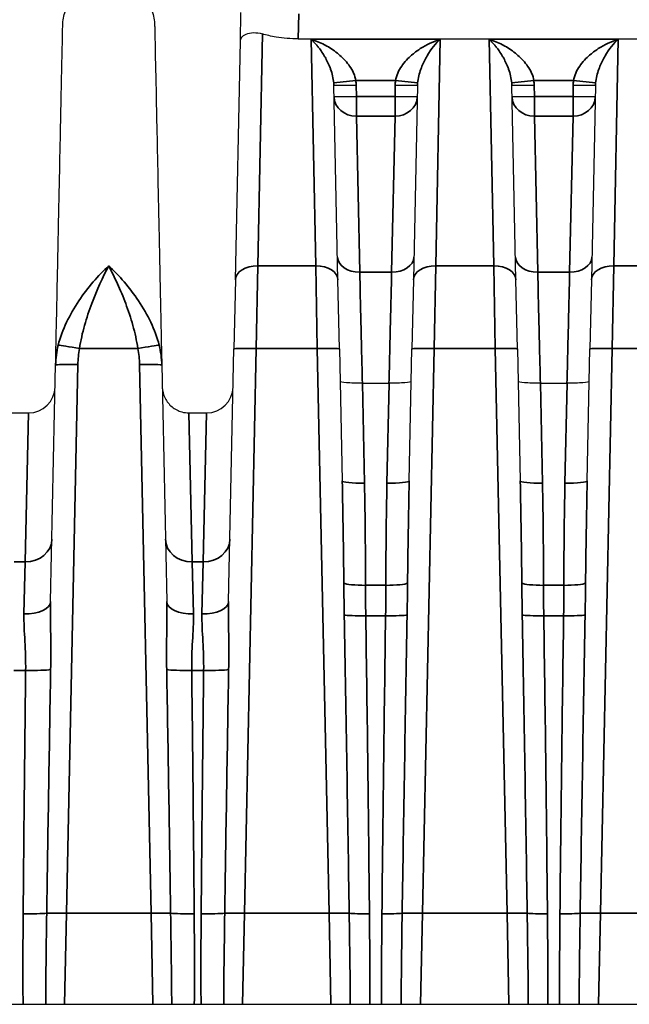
# Model space of a CAD drawing. Header units: millimetres. Extents: x 399 to 6233, y -1870 to 1602.
# Tile 583 of 656: x 5420 to 5434, y 225 to 247. Entities that reach past the tile are written whole.
import ezdxf

# ---------------------------------------------------------------- set-up
doc = ezdxf.new("R2010")
doc.units = ezdxf.units.MM
doc.layers.add('可見 (ISO)', color=7, linetype='Continuous', lineweight=25)
doc.layers.add('窄部可見 (ISO)', color=7, linetype='Continuous', lineweight=35)

msp = doc.modelspace()

# ---------------------------------------------------------------- linework, layer by layer
at = {"layer": '可見 (ISO)'}
for p, q in [((5425.021, 246.635), (5425.034, 247.276)), ((5424.909, 241.271), (5425.021, 246.635)), ((5426.322, 246.688), (5437.8, 246.688)), ((5426.964, 246.198), (5426.964, 246.198)), ((5427.378, 246.198), (5427.378, 246.198)), ((5428.744, 246.198), (5428.744, 246.198)), ((5429.158, 246.198), (5429.158, 246.198)), ((5430.964, 246.198), (5430.964, 246.198)), ((5431.378, 246.198), (5431.378, 246.198)), ((5432.744, 246.198), (5432.744, 246.198)), ((5433.158, 246.198), (5433.158, 246.198)), ((5427.214, 241.271), (5427.122, 245.637)), ((5429, 245.637), (5428.909, 241.271)), ((5431.214, 241.271), (5431.122, 245.637)), ((5433, 245.637), (5432.909, 241.271)), ((5424.909, 241.271), (5424.876, 239.723)), ((5427.246, 239.723), (5427.214, 241.271)), ((5428.909, 241.271), (5428.876, 239.723)), ((5431.246, 239.723), (5431.214, 241.271)), ((5432.909, 241.271), (5432.876, 239.723)), ((5424.757, 234.044), (5424.876, 239.723)), ((5427.246, 239.723), (5427.308, 236.758)), ((5428.814, 236.758), (5428.876, 239.723)), ((5431.246, 239.723), (5431.308, 236.758)), ((5432.814, 236.758), (5432.876, 239.723)), ((5420.757, 234.044), (5420.869, 239.361)), ((5423.254, 239.361), (5423.365, 234.044)), ((5427.762, 238.956), (5427.761, 238.956)), ((5427.762, 238.956), (5428.36, 238.956)), ((5428.361, 238.956), (5428.36, 238.956)), ((5431.762, 238.956), (5431.761, 238.956)), ((5431.762, 238.956), (5432.36, 238.956)), ((5432.361, 238.956), (5432.36, 238.956)), ((5419.864, 238.285), (5420.259, 238.285)), ((5423.864, 238.285), (5424.259, 238.285)), ((5355.561, 224.998), (5460.061, 224.998))]:
    msp.add_line(p, q, dxfattribs=at)
for centre in [(5420.259, 238.885), (5424.259, 238.885)]:
    msp.add_arc(centre, 0.6, 270, 358.8, dxfattribs=at)
for points, knots in [([(5421.028, 246.987), (5421.031, 247.098), (5421.051, 247.21), (5421.127, 247.42), (5421.183, 247.52), (5421.322, 247.696), (5421.407, 247.773), (5421.595, 247.894), (5421.701, 247.94), (5421.918, 247.994), (5422.032, 248.004), (5422.255, 247.986), (5422.367, 247.958), (5422.573, 247.87), (5422.669, 247.808), (5422.836, 247.658), (5422.907, 247.568), (5423.017, 247.373), (5423.056, 247.265), (5423.087, 247.1), (5423.093, 247.043), (5423.094, 246.987)], [0, 0, 0, 0, 0.033317, 0.033317, 0.0669022, 0.0669022, 0.1004777, 0.1004777, 0.1340535, 0.1340535, 0.1676293, 0.1676293, 0.2012051, 0.2012051, 0.2347809, 0.2347809, 0.2683567, 0.2683567, 0.3019325, 0.3019325, 0.3188115, 0.3188115, 0.3188115, 0.3188115]), ([(5420.869, 239.361), (5420.879, 239.877), (5420.89, 240.374), (5420.9, 240.838), (5420.901, 240.914), (5420.903, 240.99), (5420.904, 241.065), (5420.916, 241.601), (5420.926, 242.105), (5420.936, 242.573), (5420.946, 243.041), (5420.955, 243.475), (5420.963, 243.875), (5420.972, 244.274), (5420.979, 244.642), (5420.986, 244.971), (5420.989, 245.111), (5420.992, 245.243), (5420.994, 245.368), (5420.998, 245.539), (5421.001, 245.696), (5421.004, 245.84), (5421.01, 246.091), (5421.014, 246.302), (5421.018, 246.473), (5421.025, 246.816), (5421.028, 246.987), (5421.028, 246.987)], [0.0267397, 0.0267397, 0.0267397, 0.0267397, 0.0775919, 0.0775919, 0.0775919, 0.0858976, 0.0858976, 0.0858976, 0.1450554, 0.1450554, 0.1450554, 0.2042133, 0.2042133, 0.2042133, 0.2633711, 0.2633711, 0.2633711, 0.2884173, 0.2884173, 0.2884173, 0.322529, 0.322529, 0.322529, 0.3816868, 0.3816868, 0.3816868, 0.5, 0.5, 0.5, 0.5]), ([(5423.094, 246.987), (5423.094, 246.987), (5423.097, 246.816), (5423.105, 246.473), (5423.11, 246.204), (5423.118, 245.834), (5423.128, 245.368), (5423.13, 245.243), (5423.133, 245.111), (5423.136, 244.971), (5423.143, 244.642), (5423.151, 244.275), (5423.159, 243.875), (5423.167, 243.475), (5423.176, 243.041), (5423.186, 242.573), (5423.196, 242.105), (5423.207, 241.601), (5423.218, 241.065), (5423.219, 240.99), (5423.221, 240.914), (5423.223, 240.838), (5423.232, 240.374), (5423.243, 239.877), (5423.254, 239.361)], [0.5000079, 0.5000079, 0.5000079, 0.5000079, 0.6183182, 0.6183182, 0.6183182, 0.7115983, 0.7115983, 0.7115983, 0.7366339, 0.7366339, 0.7366339, 0.7957918, 0.7957918, 0.7957918, 0.8549496, 0.8549496, 0.8549496, 0.9141075, 0.9141075, 0.9141075, 0.9224155, 0.9224155, 0.9224155, 0.9732653, 0.9732653, 0.9732653, 0.9732653]), ([(5425.021, 246.635), (5425.021, 246.636), (5425.021, 246.636), (5425.022, 246.667), (5425.033, 246.697), (5425.075, 246.751), (5425.107, 246.775), (5425.195, 246.814), (5425.253, 246.826), (5425.38, 246.827), (5425.445, 246.819), (5425.515, 246.798)], [-0.000535, -0.000535, -0.000535, -0.000535, 0, 0, 0.0290077, 0.0290077, 0.0592099, 0.0592099, 0.0917988, 0.0917988, 0.1194024, 0.1194024, 0.1194024, 0.1194024]), ([(5426.322, 246.688), (5426.157, 246.688), (5425.982, 246.702), (5425.71, 246.746), (5425.606, 246.77), (5425.515, 246.798)], [-0.40134633, -0.40134633, -0.40134633, -0.40134633, -0.35174447, -0.35174447, -0.3169552, -0.3169552, -0.3169552, -0.3169552]), ([(5427.761, 238.956), (5427.629, 238.953), (5427.5, 238.955), (5427.408, 238.96), (5427.316, 238.966), (5427.262, 238.976), (5427.261, 238.987)], [0, 0, 0, 0, 0.0003900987, 0.0003900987, 0.0003900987, 0.0007801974, 0.0007801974, 0.0007801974, 0.0007801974]), ([(5428.861, 238.987), (5428.861, 238.976), (5428.806, 238.966), (5428.714, 238.96), (5428.622, 238.955), (5428.493, 238.953), (5428.361, 238.956)], [-0.0000151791, -0.0000151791, -0.0000151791, -0.0000151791, 0.0003786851, 0.0003786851, 0.0003786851, 0.0007725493, 0.0007725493, 0.0007725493, 0.0007725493]), ([(5431.761, 238.956), (5431.629, 238.953), (5431.5, 238.955), (5431.408, 238.96), (5431.316, 238.966), (5431.262, 238.976), (5431.261, 238.987)], [0, 0, 0, 0, 0.0003900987, 0.0003900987, 0.0003900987, 0.0007801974, 0.0007801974, 0.0007801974, 0.0007801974]), ([(5432.861, 238.987), (5432.861, 238.976), (5432.806, 238.966), (5432.714, 238.96), (5432.622, 238.955), (5432.493, 238.953), (5432.361, 238.956)], [-0.0000151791, -0.0000151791, -0.0000151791, -0.0000151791, 0.0003786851, 0.0003786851, 0.0003786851, 0.0007725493, 0.0007725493, 0.0007725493, 0.0007725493]), ([(5423.264, 238.873), (5423.264, 238.85), (5423.266, 238.826), (5423.272, 238.781), (5423.277, 238.759), (5423.293, 238.694), (5423.309, 238.653), (5423.347, 238.577), (5423.37, 238.541), (5423.423, 238.476), (5423.452, 238.446), (5423.517, 238.393), (5423.553, 238.37), (5423.628, 238.332), (5423.667, 238.317), (5423.758, 238.292), (5423.811, 238.285), (5423.864, 238.285)], [0, 0, 0, 0, 0.00692113, 0.00692113, 0.01375081, 0.01375081, 0.02679823, 0.02679823, 0.0393646, 0.0393646, 0.05193098, 0.05193098, 0.06449736, 0.06449736, 0.07706374, 0.07706374, 0.09281981, 0.09281981, 0.09281981, 0.09281981])]:
    msp.add_open_spline(points, degree=3, knots=knots, dxfattribs=at)
at = {"layer": '窄部可見 (ISO)'}
for p, q in [((5426.334, 247.248), (5426.322, 246.688)), ((5425.515, 246.798), (5425.409, 241.588)), ((5426.61, 246.678), (5429.512, 246.678)), ((5426.714, 241.588), (5426.61, 246.678)), ((5429.512, 246.678), (5429.409, 241.588)), ((5430.714, 241.588), (5430.61, 246.678)), ((5430.61, 246.678), (5433.512, 246.678)), ((5433.512, 246.678), (5433.409, 241.588)), ((5427.119, 245.698), (5427.616, 245.749)), ((5428.507, 245.749), (5427.616, 245.749)), ((5429.003, 245.698), (5428.507, 245.749)), ((5431.119, 245.698), (5431.616, 245.749)), ((5432.507, 245.749), (5431.616, 245.749)), ((5433.003, 245.698), (5432.507, 245.749)), ((5427.122, 245.637), (5427.622, 245.647)), ((5427.622, 245.647), (5427.627, 245.395)), ((5428.495, 245.395), (5428.5, 245.647)), ((5429, 245.637), (5428.5, 245.647)), ((5431.122, 245.637), (5431.622, 245.647)), ((5431.622, 245.647), (5431.627, 245.395)), ((5432.495, 245.395), (5432.5, 245.647)), ((5433, 245.637), (5432.5, 245.647)), ((5427.127, 245.385), (5427.627, 245.395)), ((5427.627, 245.395), (5428.495, 245.395)), ((5427.627, 244.949), (5427.627, 245.395)), ((5428.995, 245.385), (5428.495, 245.395)), ((5428.495, 244.949), (5428.495, 245.395)), ((5431.127, 245.385), (5431.627, 245.395)), ((5431.627, 245.395), (5432.495, 245.395)), ((5431.627, 244.949), (5431.627, 245.395)), ((5432.995, 245.385), (5432.495, 245.395)), ((5432.495, 244.949), (5432.495, 245.395)), ((5428.495, 244.949), (5427.627, 244.949)), ((5427.703, 241.446), (5427.627, 244.949)), ((5428.495, 244.949), (5428.419, 241.446)), ((5432.495, 244.949), (5431.627, 244.949)), ((5431.703, 241.446), (5431.627, 244.949)), ((5432.495, 244.949), (5432.419, 241.446)), ((5425.376, 239.73), (5425.409, 241.588)), ((5425.409, 241.588), (5426.714, 241.588)), ((5426.714, 241.588), (5426.746, 239.73)), ((5429.376, 239.73), (5429.409, 241.588)), ((5429.409, 241.588), (5430.714, 241.588)), ((5430.714, 241.588), (5430.746, 239.73)), ((5433.376, 239.73), (5433.409, 241.588)), ((5433.409, 241.588), (5434.714, 241.588)), ((5427.703, 241.446), (5428.419, 241.446)), ((5431.703, 241.446), (5432.419, 241.446)), ((5422.718, 239.73), (5421.405, 239.73)), ((5425.376, 239.73), (5425.11, 227.045)), ((5426.746, 239.73), (5425.376, 239.73)), ((5427.012, 227.045), (5426.746, 239.73)), ((5429.376, 239.73), (5429.11, 227.045)), ((5430.746, 239.73), (5429.376, 239.73)), ((5431.012, 227.045), (5430.746, 239.73)), ((5433.376, 239.73), (5433.11, 227.045)), ((5434.746, 239.73), (5433.376, 239.73)), ((5421.369, 239.368), (5421.11, 227.045)), ((5423.012, 227.045), (5422.754, 239.368)), ((5427.761, 238.956), (5427.808, 236.705)), ((5428.314, 236.705), (5428.361, 238.956)), ((5431.761, 238.956), (5431.808, 236.705)), ((5432.314, 236.705), (5432.361, 238.956)), ((5420.259, 238.285), (5420.187, 234.937)), ((5423.864, 238.285), (5423.935, 234.937)), ((5424.259, 238.285), (5424.187, 234.937)), ((5419.935, 234.937), (5420.187, 234.937)), ((5420.187, 234.937), (5420.157, 233.768)), ((5423.935, 234.937), (5424.187, 234.937)), ((5423.965, 233.768), (5423.935, 234.937)), ((5424.187, 234.937), (5424.157, 233.768)), ((5427.833, 234.411), (5428.289, 234.411)), ((5431.833, 234.411), (5432.289, 234.411)), ((5428.284, 233.727), (5427.838, 233.727)), ((5432.284, 233.727), (5431.838, 233.727)), ((5420.195, 232.5), (5419.927, 232.5)), ((5424.195, 232.5), (5423.927, 232.5)), ((5421.068, 224.998), (5421.11, 227.045)), ((5421.11, 227.045), (5423.012, 227.045)), ((5423.012, 227.045), (5423.054, 224.998)), ((5425.068, 224.998), (5425.11, 227.045)), ((5425.11, 227.045), (5427.012, 227.045)), ((5427.012, 227.045), (5427.054, 224.998)), ((5429.068, 224.998), (5429.11, 227.045)), ((5429.11, 227.045), (5431.012, 227.045)), ((5431.012, 227.045), (5431.054, 224.998)), ((5433.068, 224.998), (5433.11, 227.045)), ((5433.11, 227.045), (5435.012, 227.045))]:
    msp.add_line(p, q, dxfattribs=at)
for centre, start, end in [((5426.38, 245.621), 1.1986, 5.8847), ((5429.742, 245.621), 174.1153, 178.8014), ((5430.38, 245.621), 1.1986, 5.8847), ((5433.742, 245.621), 174.1153, 178.8014)]:
    msp.add_arc(centre, 1.242, start, end, dxfattribs=at)
for centre, major_axis, ratio, start_param, end_param in [((5426.622, 245.6), (-0.032, -0.669), 0.746873, 1.66197, 1.753004), ((5429.501, 245.6), (0.032, -0.669), 0.746873, 4.530181, 4.621215), ((5430.622, 245.6), (-0.032, -0.669), 0.746873, 1.66197, 1.753004), ((5433.501, 245.6), (0.032, -0.669), 0.746873, 4.530181, 4.621215), ((5427.627, 245.395), (-0.5, -0.01), 0.893584, 0, 1.552081), ((5428.495, 245.395), (0.5, -0.01), 0.893584, 4.731105, 6.283185), ((5431.627, 245.395), (-0.5, -0.01), 0.893584, 0, 1.552081), ((5432.495, 245.395), (0.5, -0.01), 0.893584, 4.731105, 6.283185), ((5427.703, 241.792), (-0.5, -0.01), 0.69138, 0, 1.556315), ((5428.419, 241.792), (0.5, -0.01), 0.69138, 4.72687, 6.283185), ((5431.703, 241.792), (-0.5, -0.01), 0.69138, 0, 1.556315), ((5432.419, 241.792), (0.5, -0.01), 0.69138, 4.72687, 6.283185), ((5425.409, 241.261), (-0.5, 0.01), 0.653986, 4.726087, 6.283185), ((5426.714, 241.261), (0.5, 0.01), 0.653986, 0, 1.557098), ((5429.409, 241.261), (-0.5, 0.01), 0.653986, 4.726087, 6.283185), ((5430.714, 241.261), (0.5, 0.01), 0.653986, 0, 1.557098), ((5433.409, 241.261), (-0.5, 0.01), 0.653986, 4.726087, 6.283185), ((5421.405, 239.713), (-0.492, 0.09), 0.034327, 4.718689, 6.047495), ((5422.718, 239.713), (0.492, 0.09), 0.034327, 0.235691, 1.564496), ((5425.376, 239.713), (-0.5, 0.01), 0.034892, 4.71312, 6.283185), ((5426.746, 239.713), (0.5, 0.01), 0.034892, 0, 1.570065), ((5429.376, 239.713), (-0.5, 0.01), 0.034892, 4.71312, 6.283185), ((5430.746, 239.713), (0.5, 0.01), 0.034892, 0, 1.570065), ((5433.376, 239.713), (-0.5, 0.01), 0.034892, 4.71312, 6.283185), ((5426.808, 236.776), (0.227, -10.755), 0.04648, 1.352748, 1.568114), ((5427.808, 236.769), (-0.5, -0.01), 0.127043, 0, 1.568135), ((5427.315, 236.133), (-0.122, 7.61), 0.06621, 4.483034, 4.786589), ((5428.808, 236.133), (0.122, 7.61), 0.06621, 1.496596, 1.800152), ((5428.314, 236.769), (0.5, -0.01), 0.127043, 4.71505, 6.283185), ((5429.315, 236.776), (-0.227, -10.755), 0.04648, 4.715072, 4.930437), ((5430.808, 236.776), (0.227, -10.755), 0.04648, 1.352748, 1.568114), ((5431.808, 236.769), (-0.5, -0.01), 0.127043, 0, 1.568135), ((5431.315, 236.133), (-0.122, 7.61), 0.06621, 4.483034, 4.786589), ((5432.808, 236.133), (0.122, 7.61), 0.06621, 1.496596, 1.800152), ((5432.314, 236.769), (0.5, -0.01), 0.127043, 4.71505, 6.283185), ((5433.315, 236.776), (-0.227, -10.755), 0.04648, 4.715072, 4.930437), ((5420.187, 235.46), (0.6, -0.013), 0.871195, 4.730636, 6.283185), ((5423.935, 235.46), (-0.6, -0.013), 0.871195, 0, 1.552549), ((5424.187, 235.46), (0.6, -0.013), 0.871195, 4.730636, 6.283185), ((5427.833, 234.474), (-0.5, 0), 0.127071, 0.217019, 1.570724), ((5428.289, 234.474), (0.5, 0), 0.127071, 4.712461, 6.066166), ((5431.833, 234.474), (-0.5, 0), 0.127071, 0.217019, 1.570724), ((5432.289, 234.474), (0.5, 0), 0.127071, 4.712461, 6.066166), ((5420.157, 234.056), (0.6, -0.013), 0.481235, 4.722469, 6.283185), ((5423.965, 234.056), (-0.6, -0.013), 0.481235, 0, 1.560716), ((5424.157, 234.056), (0.6, -0.013), 0.481235, 4.722469, 6.283185), ((5426.646, 244.47), (0.877, -41.815), 0.011955, 1.140688, 1.311083), ((5427.838, 233.757), (-0.5, -0.007), 0.058752, 0.258778, 1.569937), ((5427.236, 237.708), (-0.504, 29.462), 0.018287, 4.341275, 4.576569), ((5428.886, 237.708), (0.504, 29.462), 0.018287, 1.706616, 1.94191), ((5428.284, 233.757), (0.5, -0.007), 0.058752, 4.713248, 6.024407), ((5429.476, 244.47), (-0.877, -41.815), 0.011955, 4.972102, 5.142498), ((5430.646, 244.47), (0.877, -41.815), 0.011955, 1.140688, 1.311083), ((5431.838, 233.757), (-0.5, -0.007), 0.058752, 0.258778, 1.569937), ((5431.236, 237.708), (-0.504, 29.462), 0.018287, 4.341275, 4.576569), ((5432.886, 237.708), (0.504, 29.462), 0.018287, 1.706616, 1.94191), ((5432.284, 233.757), (0.5, -0.007), 0.058752, 4.713248, 6.024407), ((5433.476, 244.47), (-0.877, -41.815), 0.011955, 4.972102, 5.142498), ((5420.916, 239.868), (0.533, 32.384), 0.019013, 1.800628, 1.978702), ((5420.195, 232.535), (0.6, -0.007), 0.058754, 4.713094, 5.925287), ((5421.563, 248.655), (-0.964, -45.999), 0.010868, 5.0711, 5.201678), ((5422.559, 248.655), (0.964, -45.999), 0.010868, 1.081508, 1.212085), ((5423.927, 232.535), (-0.6, -0.007), 0.058754, 0.357898, 1.570091), ((5423.206, 239.868), (-0.533, 32.384), 0.019013, 4.304483, 4.482558), ((5424.916, 239.868), (0.533, 32.384), 0.019013, 1.800628, 1.978702), ((5424.195, 232.535), (0.6, -0.007), 0.058754, 4.713094, 5.925287), ((5425.563, 248.655), (-0.964, -45.999), 0.010868, 5.0711, 5.201678), ((5420.139, 227.066), (-0.6, 0.005), 0.058756, 1.57128, 2.65294), ((5421.11, 227.028), (0.5, -0.01), 0.034892, 1.571527, 2.653535), ((5423.012, 227.028), (0.5, 0.01), 0.034892, 0.488057, 1.570065), ((5423.983, 227.066), (-0.6, -0.005), 0.058756, 0.488652, 1.570312), ((5424.139, 227.066), (0.6, -0.005), 0.058756, 4.712873, 5.794533), ((5425.11, 227.028), (-0.5, 0.01), 0.034892, 4.71312, 5.795128), ((5427.012, 227.028), (-0.5, -0.01), 0.034892, 3.57047, 4.711658), ((5427.921, 227.061), (-0.5, -0.005), 0.058755, 0.429389, 1.570209), ((5428.201, 227.061), (-0.5, 0.005), 0.058755, 1.571384, 2.712203), ((5429.11, 227.028), (-0.5, 0.01), 0.034892, 4.71312, 5.854308), ((5431.012, 227.028), (-0.5, -0.01), 0.034892, 3.57047, 4.711658), ((5431.921, 227.061), (-0.5, -0.005), 0.058755, 0.429389, 1.570209), ((5432.201, 227.061), (-0.5, 0.005), 0.058755, 1.571384, 2.712203), ((5433.11, 227.028), (-0.5, 0.01), 0.034892, 4.71312, 5.854308)]:
    msp.add_ellipse(centre, major_axis=major_axis, ratio=ratio, start_param=start_param, end_param=end_param, dxfattribs=at)
for points, knots in [([(5427.119, 245.698), (5427.114, 245.752), (5427.105, 245.803), (5427.093, 245.853), (5427.08, 245.907), (5427.065, 245.957), (5427.048, 246.004), (5427.044, 246.015), (5427.04, 246.026), (5427.035, 246.037), (5427.002, 246.126), (5426.962, 246.206), (5426.922, 246.278), (5426.917, 246.287), (5426.912, 246.296), (5426.906, 246.304), (5426.883, 246.344), (5426.859, 246.381), (5426.835, 246.416), (5426.814, 246.447), (5426.792, 246.476), (5426.771, 246.504), (5426.755, 246.523), (5426.74, 246.542), (5426.724, 246.56), (5426.705, 246.582), (5426.686, 246.603), (5426.667, 246.622), (5426.648, 246.642), (5426.629, 246.66), (5426.61, 246.678)], [0, 0, 0, 0, 0.000171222, 0.000171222, 0.000171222, 0.000358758, 0.000358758, 0.000358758, 0.000403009, 0.000403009, 0.000403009, 0.000761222, 0.000761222, 0.000761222, 0.000806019, 0.000806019, 0.000806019, 0.001007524, 0.001007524, 0.001007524, 0.001183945, 0.001183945, 0.001183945, 0.001309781, 0.001309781, 0.001309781, 0.001460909, 0.001460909, 0.001460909, 0.001612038, 0.001612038, 0.001612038, 0.001612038]), ([(5426.61, 246.678), (5426.711, 246.646), (5426.812, 246.604), (5426.911, 246.553), (5426.917, 246.55), (5426.923, 246.547), (5426.928, 246.544), (5427.022, 246.494), (5427.113, 246.434), (5427.201, 246.365), (5427.21, 246.357), (5427.219, 246.35), (5427.227, 246.343), (5427.31, 246.274), (5427.389, 246.194), (5427.457, 246.102), (5427.463, 246.093), (5427.47, 246.084), (5427.476, 246.075), (5427.51, 246.027), (5427.54, 245.974), (5427.565, 245.918), (5427.589, 245.864), (5427.607, 245.808), (5427.616, 245.749)], [-0.000006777, -0.000006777, -0.000006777, -0.000006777, 0.000388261, 0.000388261, 0.000388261, 0.000410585, 0.000410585, 0.000410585, 0.000783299, 0.000783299, 0.000783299, 0.000821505, 0.000821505, 0.000821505, 0.001178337, 0.001178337, 0.001178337, 0.00121301, 0.00121301, 0.00121301, 0.001397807, 0.001397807, 0.001397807, 0.001573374, 0.001573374, 0.001573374, 0.001573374]), ([(5428.507, 245.749), (5428.516, 245.808), (5428.534, 245.864), (5428.557, 245.918), (5428.581, 245.973), (5428.612, 246.027), (5428.646, 246.075), (5428.652, 246.085), (5428.659, 246.094), (5428.665, 246.103), (5428.703, 246.153), (5428.744, 246.2), (5428.787, 246.244), (5428.822, 246.279), (5428.858, 246.312), (5428.895, 246.343), (5428.904, 246.35), (5428.913, 246.357), (5428.922, 246.365), (5428.968, 246.402), (5429.015, 246.436), (5429.063, 246.467), (5429.208, 246.561), (5429.361, 246.63), (5429.512, 246.678)], [0, 0, 0, 0, 0.000176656, 0.000176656, 0.000176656, 0.000361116, 0.000361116, 0.000361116, 0.000395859, 0.000395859, 0.000395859, 0.000593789, 0.000593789, 0.000593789, 0.000753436, 0.000753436, 0.000753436, 0.000791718, 0.000791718, 0.000791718, 0.000989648, 0.000989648, 0.000989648, 0.001583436, 0.001583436, 0.001583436, 0.001583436]), ([(5429.512, 246.678), (5429.411, 246.586), (5429.309, 246.462), (5429.216, 246.304), (5429.211, 246.295), (5429.206, 246.287), (5429.2, 246.278), (5429.16, 246.206), (5429.121, 246.126), (5429.087, 246.037), (5429.083, 246.026), (5429.079, 246.015), (5429.075, 246.004), (5429.058, 245.957), (5429.042, 245.906), (5429.029, 245.853), (5429.018, 245.804), (5429.008, 245.752), (5429.003, 245.698)], [-0.00000792, -0.00000792, -0.00000792, -0.00000792, 0.000796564, 0.000796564, 0.000796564, 0.000840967, 0.000840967, 0.000840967, 0.001198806, 0.001198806, 0.001198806, 0.001242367, 0.001242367, 0.001242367, 0.001429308, 0.001429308, 0.001429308, 0.001601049, 0.001601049, 0.001601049, 0.001601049]), ([(5431.119, 245.698), (5431.114, 245.752), (5431.105, 245.803), (5431.093, 245.853), (5431.08, 245.907), (5431.065, 245.957), (5431.048, 246.004), (5431.044, 246.015), (5431.04, 246.026), (5431.035, 246.037), (5431.002, 246.126), (5430.962, 246.206), (5430.922, 246.278), (5430.917, 246.287), (5430.912, 246.296), (5430.906, 246.304), (5430.883, 246.344), (5430.859, 246.381), (5430.835, 246.416), (5430.814, 246.447), (5430.792, 246.476), (5430.771, 246.504), (5430.755, 246.523), (5430.74, 246.542), (5430.724, 246.56), (5430.705, 246.582), (5430.686, 246.603), (5430.667, 246.622), (5430.648, 246.642), (5430.629, 246.66), (5430.61, 246.678)], [0, 0, 0, 0, 0.000171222, 0.000171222, 0.000171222, 0.000358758, 0.000358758, 0.000358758, 0.000403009, 0.000403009, 0.000403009, 0.000761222, 0.000761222, 0.000761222, 0.000806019, 0.000806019, 0.000806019, 0.001007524, 0.001007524, 0.001007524, 0.001183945, 0.001183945, 0.001183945, 0.001309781, 0.001309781, 0.001309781, 0.001460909, 0.001460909, 0.001460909, 0.001612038, 0.001612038, 0.001612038, 0.001612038]), ([(5430.61, 246.678), (5430.711, 246.646), (5430.812, 246.604), (5430.911, 246.553), (5430.917, 246.55), (5430.923, 246.547), (5430.928, 246.544), (5431.022, 246.494), (5431.113, 246.434), (5431.201, 246.365), (5431.21, 246.357), (5431.219, 246.35), (5431.227, 246.343), (5431.31, 246.274), (5431.389, 246.194), (5431.457, 246.102), (5431.463, 246.093), (5431.47, 246.084), (5431.476, 246.075), (5431.51, 246.027), (5431.54, 245.974), (5431.565, 245.918), (5431.589, 245.864), (5431.607, 245.808), (5431.616, 245.749)], [-0.000006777, -0.000006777, -0.000006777, -0.000006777, 0.000388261, 0.000388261, 0.000388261, 0.000410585, 0.000410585, 0.000410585, 0.000783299, 0.000783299, 0.000783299, 0.000821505, 0.000821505, 0.000821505, 0.001178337, 0.001178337, 0.001178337, 0.00121301, 0.00121301, 0.00121301, 0.001397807, 0.001397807, 0.001397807, 0.001573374, 0.001573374, 0.001573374, 0.001573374]), ([(5432.507, 245.749), (5432.516, 245.808), (5432.534, 245.864), (5432.557, 245.918), (5432.581, 245.973), (5432.612, 246.027), (5432.646, 246.075), (5432.652, 246.085), (5432.659, 246.094), (5432.665, 246.103), (5432.703, 246.153), (5432.744, 246.2), (5432.787, 246.244), (5432.822, 246.279), (5432.858, 246.312), (5432.895, 246.343), (5432.904, 246.35), (5432.913, 246.357), (5432.922, 246.365), (5432.968, 246.402), (5433.015, 246.436), (5433.063, 246.467), (5433.208, 246.561), (5433.361, 246.63), (5433.512, 246.678)], [0, 0, 0, 0, 0.000176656, 0.000176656, 0.000176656, 0.000361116, 0.000361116, 0.000361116, 0.000395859, 0.000395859, 0.000395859, 0.000593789, 0.000593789, 0.000593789, 0.000753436, 0.000753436, 0.000753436, 0.000791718, 0.000791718, 0.000791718, 0.000989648, 0.000989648, 0.000989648, 0.001583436, 0.001583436, 0.001583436, 0.001583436]), ([(5433.512, 246.678), (5433.411, 246.586), (5433.309, 246.462), (5433.216, 246.304), (5433.211, 246.295), (5433.206, 246.287), (5433.2, 246.278), (5433.16, 246.206), (5433.121, 246.126), (5433.087, 246.037), (5433.083, 246.026), (5433.079, 246.015), (5433.075, 246.004), (5433.058, 245.957), (5433.042, 245.906), (5433.029, 245.853), (5433.018, 245.804), (5433.008, 245.752), (5433.003, 245.698)], [-0.00000792, -0.00000792, -0.00000792, -0.00000792, 0.000796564, 0.000796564, 0.000796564, 0.000840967, 0.000840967, 0.000840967, 0.001198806, 0.001198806, 0.001198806, 0.001242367, 0.001242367, 0.001242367, 0.001429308, 0.001429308, 0.001429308, 0.001601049, 0.001601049, 0.001601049, 0.001601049]), ([(5420.927, 239.805), (5420.971, 239.981), (5421.037, 240.154), (5421.115, 240.32), (5421.194, 240.486), (5421.288, 240.648), (5421.389, 240.799), (5421.591, 241.101), (5421.826, 241.37), (5422.061, 241.588)], [0, 0, 0, 0, 0.000558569, 0.000558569, 0.000558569, 0.001117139, 0.001117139, 0.001117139, 0.002234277, 0.002234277, 0.002234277, 0.002234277]), ([(5422.061, 241.588), (5421.928, 241.335), (5421.796, 241.051), (5421.621, 240.583), (5421.566, 240.418), (5421.471, 240.081), (5421.432, 239.908), (5421.405, 239.73)], [-0.000011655, -0.000011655, -0.000011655, -0.000011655, 0.001067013, 0.001067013, 0.001606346, 0.001606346, 0.00214568, 0.00214568, 0.00214568, 0.00214568]), ([(5422.061, 241.588), (5422.296, 241.37), (5422.529, 241.105), (5422.732, 240.8), (5422.936, 240.495), (5423.107, 240.157), (5423.195, 239.805)], [-0.000011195, -0.000011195, -0.000011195, -0.000011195, 0.001104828, 0.001104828, 0.001104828, 0.002220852, 0.002220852, 0.002220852, 0.002220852]), ([(5422.718, 239.73), (5422.69, 239.908), (5422.651, 240.081), (5422.604, 240.249), (5422.557, 240.418), (5422.501, 240.583), (5422.443, 240.739), (5422.385, 240.895), (5422.323, 241.044), (5422.258, 241.185), (5422.194, 241.327), (5422.127, 241.463), (5422.061, 241.588)], [0, 0, 0, 0, 0.000534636, 0.000534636, 0.000534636, 0.001069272, 0.001069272, 0.001069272, 0.001603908, 0.001603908, 0.001603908, 0.002138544, 0.002138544, 0.002138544, 0.002138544]), ([(5427.703, 241.446), (5427.711, 241.119), (5427.72, 240.722), (5427.73, 240.29), (5427.74, 239.863), (5427.751, 239.403), (5427.762, 238.956)], [3.9488824, 3.9488824, 3.9488824, 3.9488824, 4.3153451, 4.3153451, 4.3153451, 4.6774824, 4.6774824, 4.6774824, 4.6774824]), ([(5428.36, 238.956), (5428.371, 239.403), (5428.382, 239.863), (5428.392, 240.29), (5428.402, 240.722), (5428.412, 241.119), (5428.419, 241.446)], [4.7472956, 4.7472956, 4.7472956, 4.7472956, 5.1094328, 5.1094328, 5.1094328, 5.4758956, 5.4758956, 5.4758956, 5.4758956]), ([(5431.703, 241.446), (5431.711, 241.119), (5431.72, 240.722), (5431.73, 240.29), (5431.74, 239.863), (5431.751, 239.403), (5431.762, 238.956)], [3.9488824, 3.9488824, 3.9488824, 3.9488824, 4.3153451, 4.3153451, 4.3153451, 4.6774824, 4.6774824, 4.6774824, 4.6774824]), ([(5432.36, 238.956), (5432.371, 239.403), (5432.382, 239.863), (5432.392, 240.29), (5432.402, 240.722), (5432.412, 241.119), (5432.419, 241.446)], [4.7472956, 4.7472956, 4.7472956, 4.7472956, 5.1094328, 5.1094328, 5.1094328, 5.4758956, 5.4758956, 5.4758956, 5.4758956]), ([(5420.869, 239.361), (5420.869, 239.365), (5420.923, 239.369), (5421.015, 239.37), (5421.108, 239.371), (5421.238, 239.37), (5421.369, 239.368)], [0, 0, 0, 0, 0.5, 0.5, 0.5, 1, 1, 1, 1]), ([(5422.754, 239.368), (5422.884, 239.37), (5423.014, 239.371), (5423.107, 239.37), (5423.2, 239.369), (5423.253, 239.365), (5423.254, 239.361)], [0, 0, 0, 0, 0.5, 0.5, 0.5, 1, 1, 1, 1]), ([(5427.355, 233.742), (5427.353, 233.858), (5427.351, 233.973), (5427.349, 234.088), (5427.347, 234.212), (5427.346, 234.336), (5427.345, 234.46)], [0, 0, 0, 0, 0.0003464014, 0.0003464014, 0.0003464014, 0.0007194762, 0.0007194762, 0.0007194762, 0.0007194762]), ([(5427.833, 234.411), (5427.833, 234.293), (5427.833, 234.175), (5427.834, 234.057), (5427.835, 233.947), (5427.836, 233.837), (5427.838, 233.727)], [0, 0, 0, 0, 0.0003560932, 0.0003560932, 0.0003560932, 0.0006862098, 0.0006862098, 0.0006862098, 0.0006862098]), ([(5428.284, 233.727), (5428.286, 233.837), (5428.287, 233.947), (5428.288, 234.057), (5428.289, 234.175), (5428.289, 234.293), (5428.289, 234.411)], [0, 0, 0, 0, 0.0003301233, 0.0003301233, 0.0003301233, 0.0006862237, 0.0006862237, 0.0006862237, 0.0006862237]), ([(5428.778, 234.46), (5428.776, 234.336), (5428.775, 234.212), (5428.773, 234.088), (5428.771, 233.973), (5428.77, 233.858), (5428.768, 233.742)], [0, 0, 0, 0, 0.0003730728, 0.0003730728, 0.0003730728, 0.0007194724, 0.0007194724, 0.0007194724, 0.0007194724]), ([(5431.355, 233.742), (5431.353, 233.858), (5431.351, 233.973), (5431.349, 234.088), (5431.347, 234.212), (5431.346, 234.336), (5431.345, 234.46)], [0, 0, 0, 0, 0.0003464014, 0.0003464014, 0.0003464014, 0.0007194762, 0.0007194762, 0.0007194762, 0.0007194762]), ([(5431.833, 234.411), (5431.833, 234.293), (5431.833, 234.175), (5431.834, 234.057), (5431.835, 233.947), (5431.836, 233.837), (5431.838, 233.727)], [0, 0, 0, 0, 0.0003560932, 0.0003560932, 0.0003560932, 0.0006862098, 0.0006862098, 0.0006862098, 0.0006862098]), ([(5432.284, 233.727), (5432.286, 233.837), (5432.287, 233.947), (5432.288, 234.057), (5432.289, 234.175), (5432.289, 234.293), (5432.289, 234.411)], [0, 0, 0, 0, 0.0003301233, 0.0003301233, 0.0003301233, 0.0006862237, 0.0006862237, 0.0006862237, 0.0006862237]), ([(5432.778, 234.46), (5432.776, 234.336), (5432.775, 234.212), (5432.773, 234.088), (5432.771, 233.973), (5432.77, 233.858), (5432.768, 233.742)], [0, 0, 0, 0, 0.0003730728, 0.0003730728, 0.0003730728, 0.0007194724, 0.0007194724, 0.0007194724, 0.0007194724]), ([(5420.757, 234.044), (5420.752, 233.799), (5420.756, 233.55), (5420.758, 233.301), (5420.758, 233.296), (5420.758, 233.291), (5420.758, 233.286), (5420.76, 233.031), (5420.761, 232.774), (5420.757, 232.516)], [0, 0, 0, 0, 0.000759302, 0.000759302, 0.000759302, 0.000774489, 0.000774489, 0.000774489, 0.001548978, 0.001548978, 0.001548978, 0.001548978]), ([(5423.365, 232.516), (5423.361, 232.774), (5423.362, 233.032), (5423.364, 233.287), (5423.364, 233.293), (5423.364, 233.299), (5423.364, 233.305), (5423.366, 233.554), (5423.37, 233.8), (5423.365, 234.044)], [0, 0, 0, 0, 0.000774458, 0.000774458, 0.000774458, 0.000793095, 0.000793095, 0.000793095, 0.001548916, 0.001548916, 0.001548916, 0.001548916]), ([(5424.757, 234.044), (5424.752, 233.799), (5424.756, 233.55), (5424.758, 233.301), (5424.758, 233.296), (5424.758, 233.291), (5424.758, 233.286), (5424.76, 233.031), (5424.761, 232.774), (5424.757, 232.516)], [0, 0, 0, 0, 0.000759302, 0.000759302, 0.000759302, 0.000774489, 0.000774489, 0.000774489, 0.001548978, 0.001548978, 0.001548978, 0.001548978]), ([(5420.195, 232.5), (5420.198, 232.723), (5420.189, 232.94), (5420.166, 233.364), (5420.153, 233.572), (5420.157, 233.768)], [0, 0, 0, 0, 0.000661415, 0.000661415, 0.001322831, 0.001322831, 0.001322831, 0.001322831]), ([(5423.965, 233.768), (5423.97, 233.572), (5423.956, 233.368), (5423.933, 232.944), (5423.924, 232.723), (5423.927, 232.5)], [0, 0, 0, 0, 0.000661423, 0.000661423, 0.001322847, 0.001322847, 0.001322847, 0.001322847]), ([(5424.195, 232.5), (5424.198, 232.723), (5424.189, 232.94), (5424.166, 233.364), (5424.153, 233.572), (5424.157, 233.768)], [0, 0, 0, 0, 0.000661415, 0.000661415, 0.001322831, 0.001322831, 0.001322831, 0.001322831]), ([(5420.669, 227.045), (5420.664, 226.712), (5420.659, 226.379), (5420.655, 226.046), (5420.651, 225.697), (5420.648, 225.348), (5420.645, 224.998)], [0, 0, 0, 0, 0.001000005, 0.001000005, 0.001000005, 0.002048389, 0.002048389, 0.002048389, 0.002048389]), ([(5423.478, 224.998), (5423.475, 225.318), (5423.472, 225.637), (5423.468, 225.956), (5423.464, 226.319), (5423.459, 226.682), (5423.453, 227.045)], [0.000041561, 0.000041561, 0.000041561, 0.000041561, 0.001000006, 0.001000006, 0.001000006, 0.00208995, 0.00208995, 0.00208995, 0.00208995]), ([(5424.669, 227.045), (5424.664, 226.712), (5424.659, 226.379), (5424.655, 226.046), (5424.651, 225.697), (5424.648, 225.348), (5424.645, 224.998)], [0, 0, 0, 0, 0.001000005, 0.001000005, 0.001000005, 0.002048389, 0.002048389, 0.002048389, 0.002048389]), ([(5427.491, 224.998), (5427.489, 225.318), (5427.485, 225.637), (5427.481, 225.956), (5427.477, 226.319), (5427.472, 226.682), (5427.466, 227.044)], [0.000041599, 0.000041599, 0.000041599, 0.000041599, 0.001000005, 0.001000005, 0.001000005, 0.002089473, 0.002089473, 0.002089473, 0.002089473]), ([(5428.656, 227.044), (5428.651, 226.711), (5428.646, 226.378), (5428.642, 226.045), (5428.638, 225.696), (5428.634, 225.347), (5428.631, 224.998)], [0, 0, 0, 0, 0.001000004, 0.001000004, 0.001000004, 0.002047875, 0.002047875, 0.002047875, 0.002047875]), ([(5431.491, 224.998), (5431.489, 225.318), (5431.485, 225.637), (5431.481, 225.956), (5431.477, 226.319), (5431.472, 226.682), (5431.466, 227.044)], [0.000041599, 0.000041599, 0.000041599, 0.000041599, 0.001000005, 0.001000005, 0.001000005, 0.002089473, 0.002089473, 0.002089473, 0.002089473]), ([(5432.656, 227.044), (5432.651, 226.711), (5432.646, 226.378), (5432.642, 226.045), (5432.638, 225.696), (5432.634, 225.347), (5432.631, 224.998)], [0, 0, 0, 0, 0.001000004, 0.001000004, 0.001000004, 0.002047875, 0.002047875, 0.002047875, 0.002047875])]:
    msp.add_open_spline(points, degree=3, knots=knots, dxfattribs=at)
for points in [[(5420.869, 239.361), (5420.872, 239.51), (5420.891, 239.659), (5420.927, 239.805)], [(5423.195, 239.805), (5423.232, 239.659), (5423.25, 239.51), (5423.254, 239.361)], [(5421.405, 239.73), (5421.383, 239.61), (5421.371, 239.49), (5421.369, 239.368)], [(5422.754, 239.368), (5422.751, 239.49), (5422.74, 239.61), (5422.718, 239.73)], [(5420.137, 224.998), (5420.132, 225.676), (5420.134, 226.353), (5420.139, 227.031)], [(5423.983, 227.031), (5423.988, 226.353), (5423.99, 225.676), (5423.985, 224.998)], [(5424.137, 224.998), (5424.132, 225.676), (5424.134, 226.353), (5424.139, 227.031)], [(5427.921, 227.032), (5427.928, 226.354), (5427.931, 225.676), (5427.928, 224.998)], [(5428.194, 224.998), (5428.191, 225.676), (5428.195, 226.354), (5428.201, 227.032)], [(5431.921, 227.032), (5431.928, 226.354), (5431.931, 225.676), (5431.928, 224.998)], [(5432.194, 224.998), (5432.191, 225.676), (5432.195, 226.354), (5432.201, 227.032)]]:
    msp.add_open_spline(points, degree=3, dxfattribs=at)

doc.saveas('drawing.dxf')
